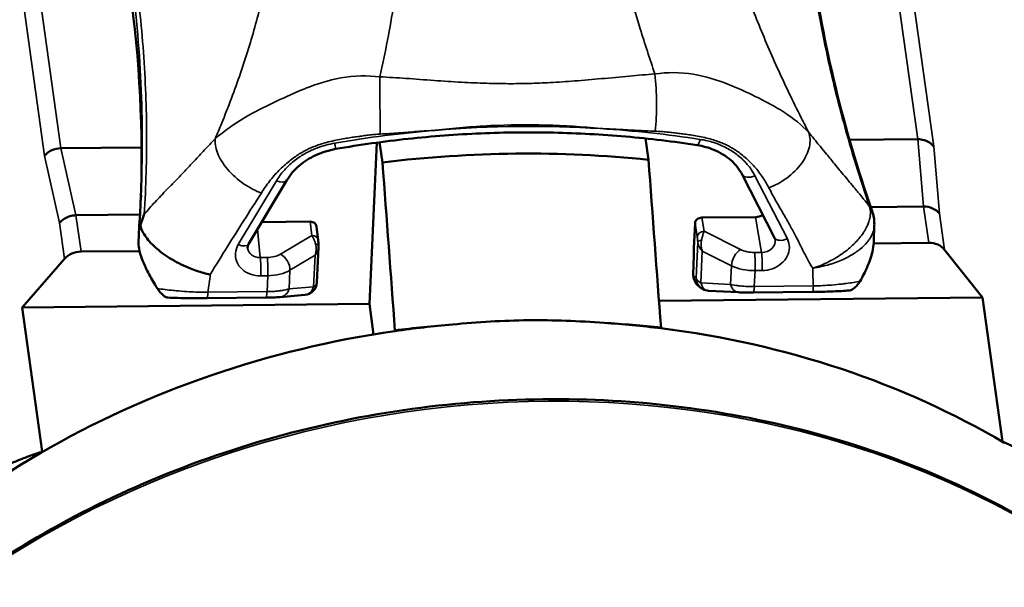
# Model space of a CAD drawing. Header units: millimetres. Extents: x 0 to 4686, y -120 to 1682.
# Tile 367 of 558: x 2079 to 2094, y 827 to 836. Entities that reach past the tile are written whole.
import ezdxf

# ---------------------------------------------------------------- set-up
doc = ezdxf.new("R2010")
doc.units = ezdxf.units.MM
doc.header["$LTSCALE"] = 2
doc.layers.add('Sichtbar (ISO)', color=7, linetype='Continuous', lineweight=50)
doc.layers.add('Sichtbar schmal (ISO)', color=7, linetype='Continuous', lineweight=35)

msp = doc.modelspace()

# ---------------------------------------------------------------- linework, layer by layer
at = {"layer": 'Sichtbar (ISO)'}
for p, q in [((2088.722, 833.8241), (2088.768, 833.5034)), ((2092.8461, 833.8121), (2091.8121, 833.8014)), ((2081.092, 833.69), (2079.8726, 833.6774)), ((2084.5414, 831.3229), (2084.6526, 833.7609)), ((2084.7407, 833.4616), (2084.6969, 833.7668)), ((2090.1868, 833.2776), (2090.6769, 832.3233)), ((2082.7139, 832.2256), (2083.2916, 833.191)), ((2092.1327, 832.7872), (2092.9335, 832.7955)), ((2080.0995, 832.6622), (2081.0687, 832.6723)), ((2089.5765, 832.6274), (2090.3865, 832.6358)), ((2082.9129, 832.5582), (2083.6479, 832.5658)), ((2083.7434, 832.4942), (2083.7663, 832.2871)), ((2089.4558, 832.1653), (2089.473, 832.5428)), ((2092.1873, 832.5049), (2092.1873, 832.5049)), ((2083.7718, 832.182), (2083.7474, 831.6471)), ((2091.8101, 832.1659), (2091.8099, 832.1658)), ((2092.1773, 832.2371), (2093.0102, 832.2458)), ((2079.2847, 831.2683), (2079.9263, 832.0031)), ((2080.176, 832.1125), (2081.0627, 832.1217)), ((2089.4431, 831.7663), (2089.4563, 832.0558)), ((2093.2502, 832.1415), (2093.8254, 831.4194)), ((2089.4473, 831.7346), (2089.4438, 831.7559)), ((2089.5858, 831.5484), (2089.5648, 831.5609)), ((2082.0836, 831.4078), (2082.9787, 831.4171)), ((2083.1934, 831.4257), (2083.5644, 831.457)), ((2093.8254, 831.4194), (2088.927, 831.3685)), ((2090.1283, 831.4975), (2089.6783, 831.5203)), ((2091.2525, 831.503), (2090.3572, 831.4937)), ((2094.1294, 829.2389), (2093.8254, 831.4194)), ((2084.5414, 831.3229), (2079.2847, 831.2683)), ((2079.5888, 829.0879), (2079.2847, 831.2683)), ((2084.6058, 830.8612), (2084.5414, 831.3229)), ((2088.9573, 830.9622), (2088.9568, 830.953)), ((2084.9299, 830.9204), (2084.9295, 830.9112))]:
    msp.add_line(p, q, dxfattribs=at)
for centre, radius, start, end in [((2089.4931, 831.764), 0.05, 177.3881, 189.35832), ((2083.5476, 831.6563), 0.2, 274.82096, 357.3881), ((2089.6884, 831.72), 0.2, 239.12479, 267.10464)]:
    msp.add_arc(centre, radius, start, end, dxfattribs=at)
for centre, major_axis, ratio, start_param, end_param in [((2084.1305, 837.0903), (-11.6869, -1.6297), 0.8318334, 3.0734182, 6.3513598), ((2021.1361, 835.4647), (59.9377, -2.7342), 0.5484816, 0.0035907, 0.1018029), ((2079.8616, 833.4227), (0.2953, 0.0535), 0.8436444, 1.3825605, 2.342706), ((2086.1773, 820.8319), (-15.1328, -2.1103), 0.8318334, 4.4260149, 4.691345), ((1621.5868, -3585.94), (66.7772, -7332.7282), 0.0866621, 2.2164544, 2.2168887), ((1648.5084, -3585.6604), (-85.5381, 7332.5334), 0.0832912, 5.3578297, 5.3582639), ((2021.1601, 835.9807), (59.9184, -3.1372), 0.5521864, 0.0037057, 0.0037124), ((2092.9227, 832.5408), (-0.2981, -0.0336), 0.8468517, 3.6211218, 4.5814726), ((2082.8456, 832.7245), (0.1981, 0.0278), 0.8316432, 3.5512306, 3.5515374), ((2089.5727, 832.5439), (-0.099, -0.0138), 0.8318334, 4.5586396, 6.1295121), ((2090.394, 832.8029), (0.1981, 0.0274), 0.8317971, 4.55974, 5.1620293), ((2091.7801, 832.5826), (0.3815, 0.1201), 0.8462163, 6.2831366, 6.2838801), ((2083.6441, 832.4823), (0.099, 0.0139), 0.8317843, 6.259299, 7.6996497), ((2092.9988, 831.9952), (0.2971, 0.0414), 0.8318334, 0.4571562, 1.4170873), ((2080.1646, 831.8619), (0.2971, 0.0414), 0.8318334, 1.4170873, 2.3770184), ((2091.2504, 831.703), (0.0021, -0.2), 0.0849768, 0, 0.0000764), ((2086.4616, 820.3744), (-12.6773, -1.7679), 0.8318334, 4.6489098, 4.7172408), ((2086.4072, 819.183), (14.0849, 1.9641), 0.8318334, 1.4982793, 1.5596883), ((2086.4616, 820.3744), (-12.6773, -1.7679), 0.8318334, 4.4001191, 4.4684489), ((2086.4072, 819.183), (14.0849, 1.9641), 0.8318334, 1.2744864, 1.3358943), ((2086.4616, 820.3744), (-12.6773, -1.7679), 0.8318334, 4.7172408, 5.1675191), ((2086.4616, 820.3744), (-12.6773, -1.7679), 0.8318334, 3.9498409, 4.4001191), ((2086.4616, 820.3744), (-12.6773, -1.7679), 0.8318334, 5.1675191, 6.1192258)]:
    msp.add_ellipse(centre, major_axis=major_axis, ratio=ratio, start_param=start_param, end_param=end_param, dxfattribs=at)
for points in [[(2091.2374, 836.5034), (2091.4117, 835.241), (2091.7181, 833.9775), (2092.1543, 832.7248)], [(2081.0577, 832.5071), (2081.0686, 832.66), (2081.0775, 832.8131), (2081.0845, 832.9662)], [(2092.1543, 832.7249), (2092.1563, 832.7191), (2092.1583, 832.7132), (2092.1602, 832.7073)], [(2092.1617, 832.7027), (2092.1817, 832.639), (2092.1903, 832.5712), (2092.1873, 832.5049)], [(2081.0464, 832.2621), (2081.0502, 832.3453), (2081.054, 832.4269), (2081.0577, 832.5071)], [(2092.1873, 832.5049), (2092.1835, 832.4216), (2092.1804, 832.3372), (2092.1778, 832.251)], [(2090.6849, 832.2999), (2090.6835, 832.3075), (2090.681, 832.3153), (2090.6769, 832.3233)], [(2083.7719, 832.1999), (2083.7721, 832.194), (2083.772, 832.188), (2083.7718, 832.182)], [(2089.4563, 832.0558), (2089.4565, 832.0583), (2089.4565, 832.0608), (2089.4565, 832.0633)]]:
    msp.add_open_spline(points, degree=3, dxfattribs=at)
for points, knots in [([(2089.5052, 833.7226), (2089.1478, 833.7777), (2088.7872, 833.8212), (2088.0614, 833.8845), (2087.6964, 833.9044), (2086.964, 833.9205), (2086.5967, 833.9167), (2085.8621, 833.8854), (2085.4947, 833.8579), (2084.7623, 833.7793), (2084.3971, 833.7283), (2084.0342, 833.6656)], [4.51979539, 4.51979539, 4.51979539, 4.51979539, 4.59683283, 4.59683283, 4.67387026, 4.67387026, 4.7509077, 4.7509077, 4.82794514, 4.82794514, 4.90498257, 4.90498257, 4.90498257, 4.90498257]), ([(2092.8461, 833.8121), (2092.8782, 833.8122), (2092.91, 833.8077), (2092.9399, 833.7992), (2092.9698, 833.7907), (2092.9978, 833.7781), (2093.0227, 833.7619), (2093.0476, 833.7457), (2093.0693, 833.726), (2093.0868, 833.7037)], [0, 0, 0, 0, 0.3333333, 0.3333333, 0.3333333, 0.6666667, 0.6666667, 0.6666667, 1, 1, 1, 1]), ([(2084.0342, 833.6656), (2083.9297, 833.6476), (2083.8265, 833.6156), (2083.6402, 833.5298), (2083.5544, 833.4752), (2083.4042, 833.347), (2083.3393, 833.2707), (2083.2916, 833.191)], [0, 0, 0, 0, 0.031814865, 0.031814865, 0.063100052, 0.063100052, 0.096321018, 0.096321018, 0.096321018, 0.096321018]), ([(2090.1868, 833.2776), (2090.1456, 833.3578), (2090.0857, 833.4338), (2089.9396, 833.5603), (2089.8528, 833.6134), (2089.6791, 833.6852), (2089.5933, 833.709), (2089.5052, 833.7226)], [0, 0, 0, 0, 0.034960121, 0.034960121, 0.068327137, 0.068327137, 0.095758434, 0.095758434, 0.095758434, 0.095758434]), ([(2079.8502, 832.5487), (2079.8695, 832.5713), (2079.8928, 832.5915), (2079.919, 832.6082), (2079.9453, 832.625), (2079.9744, 832.6383), (2080.005, 832.6474), (2080.0356, 832.6565), (2080.0677, 832.6615), (2080.0995, 832.6622)], [0, 0, 0, 0, 0.3333333, 0.3333333, 0.3333333, 0.6666667, 0.6666667, 0.6666667, 1, 1, 1, 1]), ([(2081.1327, 832.6776), (2081.1248, 832.6586), (2081.1173, 832.6393), (2081.1103, 832.6199), (2081.1033, 832.6004), (2081.0969, 832.5808), (2081.0908, 832.561), (2081.0848, 832.5412), (2081.0793, 832.5212), (2081.0743, 832.501)], [0, 0, 0, 0, 0.3333333, 0.3333333, 0.3333333, 0.6666667, 0.6666667, 0.6666667, 1, 1, 1, 1]), ([(2081.0743, 832.501), (2081.0703, 832.5021), (2081.0638, 832.5038), (2081.0586, 832.5058), (2081.0576, 832.5067), (2081.0577, 832.5071)], [0, 0, 0, 0, 0.33333333, 0.66666667, 0.93310413, 0.93310413, 0.93310413, 0.93310413]), ([(2082.1325, 831.7665), (2082.0664, 831.7806), (2081.9987, 831.7988), (2081.9319, 831.8208), (2081.8986, 831.8318), (2081.8655, 831.8438), (2081.833, 831.8565), (2081.7352, 831.895), (2081.6424, 831.941), (2081.5571, 831.9915), (2081.4718, 832.042), (2081.3942, 832.097), (2081.3269, 832.1546), (2081.2597, 832.2122), (2081.203, 832.2725), (2081.1604, 832.3315), (2081.1178, 832.3904), (2081.0891, 832.4481), (2081.0743, 832.501)], [0, 0, 0, 0, 0.133407, 0.133407, 0.133407, 0.2, 0.2, 0.2, 0.4, 0.4, 0.4, 0.6, 0.6, 0.6, 0.8, 0.8, 0.8, 1, 1, 1, 1]), ([(2081.0464, 832.2621), (2081.0449, 832.2313), (2081.0478, 832.1968), (2081.0641, 832.1084), (2081.0804, 832.0531), (2081.13, 831.9212), (2081.1663, 831.8436), (2081.2453, 831.6959), (2081.2871, 831.6253), (2081.3318, 831.5559)], [-0.091973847, -0.091973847, -0.091973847, -0.091973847, -0.075403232, -0.075403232, -0.053185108, -0.053185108, -0.025078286, -0.025078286, -0.000001, -0.000001, -0.000001, -0.000001]), ([(2082.7139, 832.2257), (2082.7056, 832.2118), (2082.7012, 832.1989), (2082.6981, 832.1801), (2082.6979, 832.1732), (2082.6986, 832.1665)], [0, 0, 0, 0, 0.007903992, 0.007903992, 0.013149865, 0.013149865, 0.013149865, 0.013149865]), ([(2083.7663, 832.2871), (2083.7674, 832.277), (2083.7684, 832.2659), (2083.7704, 832.2377), (2083.7713, 832.2195), (2083.7719, 832.1999)], [0, 0, 0, 0, 0.004787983, 0.004787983, 0.011021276, 0.011021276, 0.011021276, 0.011021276]), ([(2089.4558, 832.1653), (2089.456, 832.1533), (2089.4561, 832.1411), (2089.4562, 832.1287), (2089.4563, 832.1164), (2089.4564, 832.1039), (2089.4564, 832.0912), (2089.4564, 832.089), (2089.4565, 832.0868), (2089.4565, 832.0846), (2089.4565, 832.0741), (2089.4565, 832.0634), (2089.4565, 832.0525)], [0, 0, 0, 0, 0.3333333, 0.3333333, 0.3333333, 0.6666667, 0.6666667, 0.6666667, 0.7237547, 0.7237547, 0.7237547, 1, 1, 1, 1]), ([(2092.1778, 832.251), (2092.1765, 832.2068), (2092.1697, 832.1593), (2092.1409, 832.0351), (2092.1132, 831.9562), (2092.0481, 831.807), (2092.012, 831.7362), (2091.972, 831.6665)], [0.021270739, 0.021270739, 0.021270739, 0.021270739, 0.040047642, 0.040047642, 0.068293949, 0.068293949, 0.093094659, 0.093094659, 0.093094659, 0.093094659]), ([(2089.5648, 831.5609), (2089.5465, 831.5719), (2089.5307, 831.5847), (2089.5018, 831.6139), (2089.4891, 831.6308), (2089.4625, 831.6759), (2089.4521, 831.7051), (2089.4473, 831.7346)], [0.000006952, 0.000006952, 0.000006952, 0.000006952, 0.007362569, 0.007362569, 0.016013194, 0.016013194, 0.029878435, 0.029878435, 0.029878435, 0.029878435]), ([(2081.491, 831.4173), (2081.4883, 831.4174), (2081.4855, 831.4177), (2081.4764, 831.4195), (2081.4699, 831.4217), (2081.4497, 831.4308), (2081.4354, 831.4401), (2081.4057, 831.4646), (2081.3906, 831.4796), (2081.3601, 831.5149), (2081.3451, 831.5351), (2081.3318, 831.5559)], [0.001654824, 0.001654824, 0.001654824, 0.001654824, 0.003306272, 0.003306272, 0.006697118, 0.006697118, 0.013161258, 0.013161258, 0.019828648, 0.019828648, 0.027303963, 0.027303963, 0.027303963, 0.027303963]), ([(2091.8029, 831.5245), (2091.8124, 831.5252), (2091.8225, 831.5276), (2091.8486, 831.5376), (2091.8645, 831.5468), (2091.8968, 831.5713), (2091.9125, 831.5864), (2091.9442, 831.6228), (2091.9593, 831.6444), (2091.972, 831.6665)], [-0.025460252, -0.025460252, -0.025460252, -0.025460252, -0.021007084, -0.021007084, -0.014555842, -0.014555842, -0.007894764, -0.007894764, -0.000001, -0.000001, -0.000001, -0.000001]), ([(2082.0836, 831.4078), (2082.007, 831.407), (2081.9285, 831.4069), (2081.7779, 831.4083), (2081.7042, 831.4097), (2081.5848, 831.4132), (2081.5358, 831.4151), (2081.491, 831.4173)], [0, 0, 0, 0, 0.023047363, 0.023047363, 0.046415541, 0.046415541, 0.06436271, 0.06436271, 0.06436271, 0.06436271]), ([(2083.1934, 831.4257), (2083.178, 831.4244), (2083.161, 831.4232), (2083.1264, 831.4212), (2083.109, 831.4204), (2083.0593, 831.4185), (2083.0244, 831.4177), (2082.9857, 831.4172), (2082.9822, 831.4171), (2082.9787, 831.4171)], [0, 0, 0, 0, 0.007056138, 0.007056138, 0.01325663, 0.01325663, 0.023887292, 0.023887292, 0.024943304, 0.024943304, 0.024943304, 0.024943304]), ([(2090.3572, 831.4937), (2090.3269, 831.4934), (2090.2959, 831.4934), (2090.2366, 831.494), (2090.2078, 831.4945), (2090.1626, 831.496), (2090.1448, 831.4967), (2090.1283, 831.4975)], [0, 0, 0, 0, 0.009117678, 0.009117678, 0.018280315, 0.018280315, 0.024827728, 0.024827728, 0.024827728, 0.024827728]), ([(2091.8029, 831.5245), (2091.7365, 831.5191), (2091.6551, 831.5143), (2091.4836, 831.5074), (2091.3928, 831.505), (2091.2846, 831.5034), (2091.2686, 831.5032), (2091.2525, 831.503)], [0, 0, 0, 0, 0.03140975, 0.03140975, 0.059422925, 0.059422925, 0.064253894, 0.064253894, 0.064253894, 0.064253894]), ([(2088.0965, 831.0346), (2087.7113, 831.0652), (2087.3275, 831.0783), (2086.5688, 831.0704), (2086.1845, 831.0493), (2085.7982, 831.0108)], [-4.06767349, -4.06767349, -4.06767349, -4.06767349, -3.95345051, -3.95345051, -3.83922902, -3.83922902, -3.83922902, -3.83922902]), ([(2099.2449, 822.7422), (2099.0816, 823.1558), (2098.8884, 823.5598), (2098.0743, 824.9974), (2097.2772, 825.9536), (2095.3517, 827.5946), (2094.2223, 828.2781), (2091.7454, 829.3023), (2090.3976, 829.642), (2087.6209, 829.9424), (2086.1923, 829.9027), (2083.3994, 829.4476), (2082.0355, 829.0322), (2079.5109, 827.8671), (2078.3504, 827.1177), (2076.3518, 825.3604), (2075.5135, 824.353), (2074.2461, 822.1833), (2073.816, 821.0218), (2073.445, 818.8787), (2073.4278, 817.9041), (2073.5609, 816.9503)], [3.4939321, 3.4939321, 3.4939321, 3.4939321, 3.6131817, 3.6131817, 3.9317971, 3.9317971, 4.2517391, 4.2517391, 4.5725553, 4.5725553, 4.8937215, 4.8937215, 5.2149612, 5.2149612, 5.5360928, 5.5360928, 5.8568014, 5.8568014, 6.176526, 6.176526, 6.4368943, 6.4368943, 6.4368943, 6.4368943])]:
    msp.add_open_spline(points, degree=3, knots=knots, dxfattribs=at)
for points, weights in [([(2095.1865, 828.5655), (2094.6535, 829.0137), (2094.1294, 829.2389)], [1.04089460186, 1.03258110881, 1.01667721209]), ([(2094.1294, 829.2389), (2094.1424, 829.2299), (2094.1553, 829.2208)], [1.0055376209, 1.00545598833, 1.00537352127]), ([(2076.7768, 827.1214), (2078.0652, 828.5968), (2079.5888, 829.0879)], [1.05000006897, 1.05000006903, 1.01667721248]), ([(2079.568, 829.0693), (2079.5784, 829.0786), (2079.5888, 829.0879)], [1.00538838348, 1.00547081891, 1.00555241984])]:
    msp.add_rational_spline(points, weights, degree=2, dxfattribs=at)
at = {"layer": 'Sichtbar schmal (ISO)'}
for p, q in [((2092.8461, 833.8121), (2091.7983, 841.3267)), ((2079.8726, 833.6774), (2078.8246, 841.1919)), ((2093.0868, 833.7037), (2092.0383, 841.2224)), ((2079.6234, 833.5638), (2078.5749, 841.0825)), ((2092.8461, 833.8121), (2092.9335, 832.7955)), ((2080.0995, 832.6622), (2079.8726, 833.6774)), ((2093.1741, 832.6871), (2093.0868, 833.7037)), ((2079.6234, 833.5638), (2079.8502, 832.5487)), ((2090.8702, 832.3047), (2090.3801, 833.259)), ((2083.1353, 833.1838), (2082.5576, 832.2184)), ((2093.0102, 832.2458), (2092.9335, 832.7955)), ((2080.0995, 832.6622), (2080.176, 832.1125)), ((2089.6097, 832.4205), (2089.5765, 832.6274)), ((2090.3865, 832.6358), (2090.4798, 832.1012)), ((2093.1741, 832.6871), (2093.2502, 832.1415)), ((2079.9263, 832.0031), (2079.8502, 832.5487)), ((2082.8896, 832.0223), (2082.8483, 832.4501)), ((2083.6708, 832.3588), (2083.6479, 832.5658)), ((2089.5062, 832.3359), (2089.473, 832.5428)), ((2083.6708, 832.3588), (2083.1974, 832.0733)), ((2090.1591, 832.1456), (2089.6097, 832.4205)), ((2089.514, 832.2568), (2089.4894, 831.7164)), ((2082.8896, 832.0223), (2082.9954, 832.0234)), ((2083.3394, 831.8304), (2083.7194, 832.0596)), ((2083.6975, 831.5789), (2083.7194, 832.0596)), ((2089.4565, 832.0525), (2089.4433, 831.7631)), ((2089.5824, 832.1204), (2089.5605, 831.6398)), ((2089.5824, 832.1204), (2090.0234, 831.8998)), ((2090.4798, 832.1012), (2090.374, 832.1001)), ((2090.0105, 831.617), (2090.0234, 831.8998)), ((2083.0029, 831.748), (2082.8971, 831.7469)), ((2082.992, 831.5071), (2083.0029, 831.748)), ((2083.3394, 831.8304), (2083.3265, 831.5476)), ((2089.4433, 831.7631), (2089.4468, 831.7419)), ((2089.4894, 831.7164), (2089.4468, 831.7419)), ((2090.3815, 831.8246), (2090.3705, 831.5838)), ((2090.4873, 831.8257), (2090.3815, 831.8246)), ((2083.6975, 831.5789), (2083.3265, 831.5476)), ((2090.0105, 831.617), (2089.5605, 831.6398)), ((2090.3705, 831.5838), (2091.2658, 831.5931)), ((2082.992, 831.5071), (2082.0968, 831.4978))]:
    msp.add_line(p, q, dxfattribs=at)
for centre, major_axis, ratio, start_param, end_param in [((2021.1601, 835.9807), (59.9184, -3.1372), 0.5521864, 0.0037124, 0.1055158), ((2084.7122, 834.3521), (0.0054, -0.836), 0.0120312, 4.2074328, 5.2972723), ((2088.7387, 834.3939), (0.0119, -0.8359), 0.1813337, 0.9852421, 2.0750934), ((2086.2404, 821.8826), (-14.3744, -2.0045), 0.8318334, 4.6453735, 4.7512736), ((2086.2404, 821.8826), (-14.3744, -2.0045), 0.8318334, 4.4719751, 4.6453735), ((2086.2404, 821.8826), (-14.3744, -2.0045), 0.8318334, 4.3660864, 4.4719751), ((2089.5357, 833.9202), (-0.0305, -0.1977), 0.1883879, 6.2831846, 7.2935), ((2084.0001, 833.8627), (0.034, -0.1971), 0.0215765, 5.3004334, 6.2831854), ((2090.3648, 833.3689), (-0.1779, -0.0914), 0.533006, 0, 1.3868256), ((2083.1199, 833.2937), (0.1716, -0.1027), 0.4611804, 5.0678631, 6.2831853), ((2091.7766, 832.5933), (0.3778, 0.1315), 0.8140554, 0.0002486, 0.2726536), ((2091.7801, 832.5826), (0.3815, 0.1201), 0.8462163, 0.0006948, 0.2995529), ((2083.6669, 832.2761), (0.0994, 0.011), 0.8252004, 0, 1.4403356), ((2089.6057, 832.3377), (-0.0987, -0.0158), 0.8228277, 4.5418082, 6.1123906), ((2089.5024, 832.2541), (-0.0061, 0.1134), 0.1029811, 4.7302382, 5.5131251), ((2090.4871, 832.2698), (0.1992, 0.0198), 0.8408517, 4.5923898, 6.3449499), ((2090.8548, 832.4147), (-0.1779, -0.0914), 0.533006, 0, 1.3868241), ((2082.5423, 832.3283), (0.1716, -0.1027), 0.4611804, 5.0678622, 6.2831853), ((2082.8971, 832.191), (-0.1968, -0.0367), 0.8365999, 6.2094695, 7.6615273), ((2083.5695, 832.1369), (-0.0358, -0.219), 0.7439729, 1.3334667, 2.1188942), ((2083.5699, 832.137), (-0.1814, -0.1222), 0.7265989, 1.9486448, 2.6470134), ((2083.672, 832.1969), (0.1, 0.003), 0.3588858, 0.0002587, 0.9744041), ((2089.6135, 832.2586), (-0.0998, -0.0055), 0.3574089, 5.126641, 6.1795229), ((2082.8818, 831.8568), (0.0021, -0.2), 0.0849768, 0.9878647, 2.5447013), ((2082.9726, 832.1918), (-0.2996, 0.0142), 0.5600424, 1.6735528, 2.4450425), ((2082.9876, 831.8579), (-0.0021, 0.2), 0.0849798, 4.1294605, 5.686296), ((2083.1895, 831.9078), (0.1033, -0.1713), 0.6354817, 0.7692878, 2.3300747), ((2090.1513, 831.9801), (0.0895, 0.1789), 0.5136446, 0.7111753, 2.2719641), ((2090.3512, 832.2684), (-0.2997, 0.0142), 0.5600424, 0.9020589, 1.6735409), ((2090.3661, 831.9346), (0.0021, -0.2), 0.0849709, 0.9878681, 2.5447043), ((2090.472, 831.9357), (-0.0021, 0.2), 0.0849768, 4.1294613, 5.6862929), ((2090.3433, 832.103), (0.4995, -0.0233), 0.5554336, 4.0433009, 4.8147514), ((2091.2817, 831.7226), (0.013, -0.2861), 0.0850529, 4.2051534, 5.178385), ((2081.9019, 831.667), (-0.1069, -0.8208), 0.2638427, 1.397636, 1.7265513), ((2082.9648, 832.0263), (0.4994, -0.0233), 0.5554296, 4.8147594, 5.5862141), ((2089.4931, 831.764), (-0.0499, 0.0023), 0.5484816, 0, 0.1157638), ((2089.4931, 831.764), (-0.0493, -0.0081), 0.8305659, 6.1088811, 6.2831853), ((2089.4966, 831.7428), (-0.0493, -0.0081), 0.8305659, 6.1088811, 6.2831892), ((2089.6459, 831.7455), (-0.1131, 0.1909), 0.8700085, 1.1117538, 2.128474), ((2089.6884, 831.72), (-0.1026, -0.1717), 0.9935294, 5.2664622, 6.2831853), ((2089.6884, 831.72), (-0.1998, 0.0091), 0.5484816, 0.1157656, 0.9011651), ((2083.5476, 831.6563), (0.0168, -0.1993), 0.7992958, 0, 1.1057069), ((2083.5476, 831.6563), (0.1998, -0.0091), 0.5484816, 5.5856263, 6.2831853), ((2089.6884, 831.72), (-0.0101, -0.1997), 0.6862667, 5.160322, 6.2831853), ((2090.1384, 831.6973), (-0.0101, -0.1997), 0.6862667, 5.160324, 6.2831905), ((2090.3552, 831.6937), (0.0021, -0.2), 0.0849768, 6.2831852, 7.2710286), ((2091.2504, 831.703), (0.0021, -0.2), 0.0849768, 0.0000764, 0.9878102), ((2082.0815, 831.6078), (0.0021, -0.2), 0.0849768, 0.000078, 0.987828), ((2082.9766, 831.6171), (0.0021, -0.2), 0.0849768, 0, 0.987866), ((2083.1766, 831.625), (0.0168, -0.1993), 0.7992958, 6.2831766, 7.3888915), ((2086.6839, 818.7803), (13.123, 1.83), 0.8318334, 0.1998852, 3.1415927), ((2087.1131, 815.7019), (-13.123, -1.83), 0.8318334, 3.5976959, 6.1213144)]:
    msp.add_ellipse(centre, major_axis=major_axis, ratio=ratio, start_param=start_param, end_param=end_param, dxfattribs=at)
for points, knots in [([(2083.2081, 838.275), (2083.2085, 838.1877), (2083.2062, 837.9881), (2083.1917, 837.6723), (2083.1628, 837.3281), (2083.1209, 836.9806), (2083.0658, 836.6293), (2082.9976, 836.2742), (2082.9163, 835.915), (2082.8216, 835.5513), (2082.7134, 835.1829), (2082.5913, 834.8094), (2082.4551, 834.4305), (2082.3254, 834.0996), (2082.2401, 833.8951), (2082.2075, 833.8188)], [0, 0, 0, 0, 0.0641845, 0.1454916, 0.22607, 0.3061239, 0.3858488, 0.4654403, 0.5450901, 0.6249871, 0.7053162, 0.7862698, 0.868026, 0.9507745, 1, 1, 1, 1]), ([(2091.1962, 833.9119), (2091.1572, 833.9867), (2091.0536, 834.1884), (2090.8924, 834.5155), (2090.7172, 834.8912), (2090.5544, 835.2618), (2090.4036, 835.6275), (2090.2644, 835.9888), (2090.1367, 836.3459), (2090.0202, 836.6991), (2089.9148, 837.0487), (2089.8204, 837.3949), (2089.7369, 837.7379), (2089.6695, 838.0536), (2089.6323, 838.2536), (2089.617, 838.3415)], [0, 0, 0, 0, 0.0487075, 0.1314563, 0.2132147, 0.2941649, 0.3744919, 0.4543845, 0.534029, 0.6136139, 0.6933306, 0.7733755, 0.8539418, 0.9352372, 1, 1, 1, 1]), ([(2088.2801, 836.8022), (2088.3311, 836.5884), (2088.3869, 836.3716), (2088.4473, 836.1518), (2088.5077, 835.9319), (2088.5727, 835.7091), (2088.6424, 835.4836), (2088.7122, 835.2582), (2088.7866, 835.0302), (2088.8656, 834.7997)], [0, 0, 0, 0, 0.3333333, 0.3333333, 0.3333333, 0.6666667, 0.6666667, 0.6666667, 1, 1, 1, 1]), ([(2080.9728, 836.4783), (2081.035, 836.0556), (2081.0825, 835.6327), (2081.1151, 835.2099), (2081.1477, 834.7871), (2081.1655, 834.3645), (2081.1684, 833.9424), (2081.1713, 833.5202), (2081.1594, 833.0985), (2081.1327, 832.6776)], [0, 0, 0, 0, 0.3333333, 0.3333333, 0.3333333, 0.6666667, 0.6666667, 0.6666667, 1, 1, 1, 1]), ([(2084.7007, 834.7564), (2084.743, 834.9429), (2084.7818, 835.1276), (2084.8172, 835.3106), (2084.8525, 835.4936), (2084.8844, 835.6749), (2084.9128, 835.8542), (2084.9412, 836.0336), (2084.9662, 836.2109), (2084.9878, 836.3863)], [0, 0, 0, 0, 0.3333333, 0.3333333, 0.3333333, 0.6666667, 0.6666667, 0.6666667, 1, 1, 1, 1]), ([(2082.2075, 833.8188), (2082.3426, 833.9376), (2082.4908, 834.0407), (2082.6408, 834.1302), (2082.6488, 834.135), (2082.6568, 834.1397), (2082.6648, 834.1444), (2082.807, 834.2278), (2082.9506, 834.2988), (2083.0839, 834.3624), (2083.2248, 834.4296), (2083.3519, 834.4905), (2083.5207, 834.5599), (2083.5391, 834.5675), (2083.5581, 834.5751), (2083.5775, 834.5828), (2083.7357, 834.6452), (2083.9249, 834.7077), (2084.108, 834.7406), (2084.3135, 834.7775), (2084.5115, 834.7786), (2084.7007, 834.7564)], [0, 0, 0, 0, 0.2, 0.2, 0.2, 0.2106982, 0.2106982, 0.2106982, 0.4, 0.4, 0.4, 0.6, 0.6, 0.6, 0.6218434, 0.6218434, 0.6218434, 0.8, 0.8, 0.8, 1, 1, 1, 1]), ([(2088.8656, 834.7997), (2088.7366, 834.791), (2088.608, 834.7798), (2088.4797, 834.7681), (2088.3395, 834.7552), (2088.1995, 834.7417), (2088.0595, 834.7288), (2087.9224, 834.7161), (2087.7852, 834.7041), (2087.6477, 834.6935), (2087.5253, 834.684), (2087.4028, 834.6758), (2087.2799, 834.6693), (2087.172, 834.6636), (2087.064, 834.6592), (2086.9557, 834.6564), (2086.8532, 834.6538), (2086.7505, 834.6526), (2086.6477, 834.6529), (2086.5366, 834.6532), (2086.4254, 834.6552), (2086.3142, 834.6586), (2086.1885, 834.6625), (2086.0629, 834.6682), (2085.9374, 834.6752), (2085.7985, 834.6829), (2085.6597, 834.6921), (2085.521, 834.7019), (2085.3789, 834.7119), (2085.2368, 834.7226), (2085.0945, 834.7326), (2084.9634, 834.7418), (2084.8322, 834.7504), (2084.7007, 834.7564)], [0, 0, 0, 0, 0.0930525, 0.0930525, 0.0930525, 0.1947016, 0.1947016, 0.1947016, 0.294192, 0.294192, 0.294192, 0.3827042, 0.3827042, 0.3827042, 0.460408, 0.460408, 0.460408, 0.5340573, 0.5340573, 0.5340573, 0.6137403, 0.6137403, 0.6137403, 0.7038442, 0.7038442, 0.7038442, 0.8036048, 0.8036048, 0.8036048, 0.9058203, 0.9058203, 0.9058203, 1, 1, 1, 1]), ([(2088.8656, 834.7997), (2089.0525, 834.8257), (2089.2466, 834.8288), (2089.4474, 834.796), (2089.628, 834.7665), (2089.8138, 834.7068), (2089.9674, 834.6466), (2089.9847, 834.6399), (2090.0015, 834.6332), (2090.0179, 834.6265), (2090.1805, 834.56), (2090.3019, 834.5011), (2090.4321, 834.4365), (2090.5563, 834.375), (2090.6862, 834.3066), (2090.8118, 834.2257), (2090.8179, 834.2218), (2090.824, 834.2178), (2090.8301, 834.2138), (2090.9613, 834.1276), (2091.0876, 834.0277), (2091.1962, 833.9119)], [0, 0, 0, 0, 0.2, 0.2, 0.2, 0.379823, 0.379823, 0.379823, 0.4, 0.4, 0.4, 0.6, 0.6, 0.6, 0.7906865, 0.7906865, 0.7906865, 0.8, 0.8, 0.8, 1, 1, 1, 1]), ([(2082.2075, 833.8188), (2082.1539, 833.7637), (2082.1001, 833.7072), (2082.0463, 833.6501), (2081.9939, 833.5944), (2081.9414, 833.5381), (2081.8889, 833.482), (2081.8413, 833.4309), (2081.7937, 833.38), (2081.7462, 833.3297), (2081.7038, 833.2849), (2081.6614, 833.2406), (2081.6193, 833.1969), (2081.5818, 833.1582), (2081.5444, 833.1199), (2081.507, 833.0815), (2081.4739, 833.0474), (2081.4407, 833.0133), (2081.4075, 832.9787), (2081.3778, 832.9478), (2081.348, 832.9164), (2081.3181, 832.8845), (2081.2901, 832.8545), (2081.262, 832.824), (2081.2339, 832.7928), (2081.2059, 832.7617), (2081.1778, 832.73), (2081.1497, 832.6974), (2081.144, 832.6908), (2081.1384, 832.6842), (2081.1327, 832.6776)], [0, 0, 0, 0, 0.1496499, 0.1496499, 0.1496499, 0.2955607, 0.2955607, 0.2955607, 0.4280655, 0.4280655, 0.4280655, 0.5463252, 0.5463252, 0.5463252, 0.6514229, 0.6514229, 0.6514229, 0.7445538, 0.7445538, 0.7445538, 0.8280433, 0.8280433, 0.8280433, 0.9063502, 0.9063502, 0.9063502, 0.9843198, 0.9843198, 0.9843198, 1, 1, 1, 1]), ([(2082.2075, 833.8188), (2082.2014, 833.7592), (2082.2107, 833.6871), (2082.2412, 833.6079), (2082.2716, 833.5287), (2082.3238, 833.4422), (2082.3931, 833.3607), (2082.4623, 833.2791), (2082.5487, 833.2023), (2082.6386, 833.14), (2082.7286, 833.0778), (2082.8218, 833.0297), (2082.9074, 832.9967)], [0, 0, 0, 0, 0.25, 0.25, 0.25, 0.5, 0.5, 0.5, 0.75, 0.75, 0.75, 1, 1, 1, 1]), ([(2082.9074, 832.9967), (2082.9257, 833.0273), (2082.9449, 833.0576), (2082.9652, 833.0875), (2082.9856, 833.1175), (2083.0069, 833.1471), (2083.0293, 833.1762), (2083.0516, 833.2051), (2083.0749, 833.2336), (2083.0992, 833.2615), (2083.123, 833.2886), (2083.1477, 833.3152), (2083.1734, 833.3412), (2083.1983, 833.3664), (2083.2242, 833.3911), (2083.251, 833.415), (2083.2768, 833.4382), (2083.3035, 833.4607), (2083.3311, 833.4825), (2083.3564, 833.5026), (2083.3824, 833.522), (2083.4091, 833.5409), (2083.4327, 833.5575), (2083.4569, 833.5736), (2083.4815, 833.5893), (2083.5029, 833.6029), (2083.5247, 833.6161), (2083.5471, 833.6287), (2083.5679, 833.6403), (2083.5892, 833.6514), (2083.6109, 833.6618), (2083.6343, 833.6731), (2083.6582, 833.6837), (2083.6824, 833.6936), (2083.7103, 833.7051), (2083.7386, 833.7157), (2083.7672, 833.7256), (2083.7999, 833.7369), (2083.833, 833.7472), (2083.8663, 833.7566), (2083.9035, 833.7672), (2083.941, 833.7768), (2083.9785, 833.7854), (2084.0163, 833.7942), (2084.054, 833.802), (2084.0917, 833.8092), (2084.1259, 833.8157), (2084.16, 833.8217), (2084.194, 833.8273), (2084.2249, 833.8323), (2084.2557, 833.837), (2084.2863, 833.8415), (2084.3145, 833.8456), (2084.3426, 833.8496), (2084.3705, 833.8534), (2084.3968, 833.857), (2084.423, 833.8605), (2084.449, 833.864), (2084.4762, 833.8676), (2084.5032, 833.8713), (2084.5301, 833.8745), (2084.5593, 833.8781), (2084.5883, 833.8812), (2084.6174, 833.8839), (2084.6472, 833.8866), (2084.677, 833.8889), (2084.7068, 833.8904)], [0, 0, 0, 0, 0.055294, 0.055294, 0.055294, 0.1106754, 0.1106754, 0.1106754, 0.1656296, 0.1656296, 0.1656296, 0.2191015, 0.2191015, 0.2191015, 0.2709108, 0.2709108, 0.2709108, 0.3208741, 0.3208741, 0.3208741, 0.3668005, 0.3668005, 0.3668005, 0.4074413, 0.4074413, 0.4074413, 0.4428576, 0.4428576, 0.4428576, 0.4757773, 0.4757773, 0.4757773, 0.51132, 0.51132, 0.51132, 0.5522838, 0.5522838, 0.5522838, 0.5992412, 0.5992412, 0.5992412, 0.6518986, 0.6518986, 0.6518986, 0.7048516, 0.7048516, 0.7048516, 0.7529573, 0.7529573, 0.7529573, 0.7966422, 0.7966422, 0.7966422, 0.8368611, 0.8368611, 0.8368611, 0.8746538, 0.8746538, 0.8746538, 0.9140271, 0.9140271, 0.9140271, 0.9564858, 0.9564858, 0.9564858, 1, 1, 1, 1]), ([(2088.8716, 833.9337), (2088.9013, 833.9328), (2088.9309, 833.9311), (2088.9605, 833.929), (2088.9894, 833.927), (2089.0183, 833.9244), (2089.0471, 833.9214), (2089.0739, 833.9187), (2089.1006, 833.9156), (2089.1275, 833.9125), (2089.1533, 833.9096), (2089.1792, 833.9066), (2089.2052, 833.9035), (2089.2328, 833.9002), (2089.2606, 833.8969), (2089.2885, 833.8933), (2089.3188, 833.8894), (2089.3492, 833.8853), (2089.3796, 833.8809), (2089.4132, 833.876), (2089.4468, 833.8707), (2089.4804, 833.8648), (2089.5175, 833.8584), (2089.5546, 833.8513), (2089.5916, 833.8433), (2089.6285, 833.8353), (2089.6653, 833.8265), (2089.7018, 833.8166), (2089.7344, 833.8078), (2089.7667, 833.7981), (2089.7985, 833.7874), (2089.8264, 833.778), (2089.8539, 833.7679), (2089.8809, 833.7569), (2089.9045, 833.7474), (2089.9277, 833.7371), (2089.9503, 833.7262), (2089.9711, 833.7161), (2089.9915, 833.7054), (2090.0113, 833.6941), (2090.0323, 833.6821), (2090.0527, 833.6694), (2090.0727, 833.6564), (2090.0956, 833.6414), (2090.118, 833.6259), (2090.1399, 833.6099), (2090.1647, 833.5918), (2090.1887, 833.573), (2090.212, 833.5536), (2090.2375, 833.5324), (2090.262, 833.5106), (2090.2857, 833.488), (2090.3103, 833.4646), (2090.334, 833.4405), (2090.3566, 833.4158), (2090.38, 833.3904), (2090.4023, 833.3642), (2090.4235, 833.3376), (2090.4453, 833.3102), (2090.4661, 833.2822), (2090.4857, 833.2537), (2090.5055, 833.225), (2090.5242, 833.1958), (2090.5418, 833.1662), (2090.5593, 833.1367), (2090.5759, 833.1067), (2090.5913, 833.0765)], [0, 0, 0, 0, 0.0435388, 0.0435388, 0.0435388, 0.0860532, 0.0860532, 0.0860532, 0.1254897, 0.1254897, 0.1254897, 0.1633401, 0.1633401, 0.1633401, 0.2036109, 0.2036109, 0.2036109, 0.2473386, 0.2473386, 0.2473386, 0.2954374, 0.2954374, 0.2954374, 0.3484709, 0.3484709, 0.3484709, 0.4013581, 0.4013581, 0.4013581, 0.4484858, 0.4484858, 0.4484858, 0.4897021, 0.4897021, 0.4897021, 0.525626, 0.525626, 0.525626, 0.558662, 0.558662, 0.558662, 0.593699, 0.593699, 0.593699, 0.6338781, 0.6338781, 0.6338781, 0.6793949, 0.6793949, 0.6793949, 0.7291494, 0.7291494, 0.7291494, 0.7809102, 0.7809102, 0.7809102, 0.834343, 0.834343, 0.834343, 0.8892849, 0.8892849, 0.8892849, 0.9446812, 0.9446812, 0.9446812, 1, 1, 1, 1]), ([(2090.3801, 833.259), (2090.3635, 833.2913), (2090.345, 833.3224), (2090.3247, 833.3523), (2090.3061, 833.3798), (2090.286, 833.4062), (2090.2643, 833.4318), (2090.2569, 833.4405), (2090.2493, 833.4491), (2090.2415, 833.4577), (2090.2274, 833.4731), (2090.2126, 833.4882), (2090.1974, 833.503), (2090.1737, 833.5258), (2090.1486, 833.5477), (2090.1223, 833.5686), (2090.0991, 833.587), (2090.0748, 833.6047), (2090.0496, 833.6214), (2090.0465, 833.6235), (2090.0433, 833.6256), (2090.0401, 833.6277), (2090.0115, 833.6462), (2089.9818, 833.6637), (2089.9512, 833.6798), (2089.9205, 833.696), (2089.8889, 833.7109), (2089.8566, 833.7246), (2089.8429, 833.7303), (2089.8291, 833.7359), (2089.8151, 833.7412), (2089.7962, 833.7483), (2089.7771, 833.7551), (2089.7577, 833.7614), (2089.7244, 833.7722), (2089.6903, 833.7817), (2089.6556, 833.7899), (2089.6215, 833.798), (2089.5866, 833.8048), (2089.551, 833.8103)], [0, 0, 0, 0, 0.1120563, 0.1120563, 0.1120563, 0.2148279, 0.2148279, 0.2148279, 0.25, 0.25, 0.25, 0.3137068, 0.3137068, 0.3137068, 0.4124892, 0.4124892, 0.4124892, 0.5, 0.5, 0.5, 0.5109465, 0.5109465, 0.5109465, 0.6095228, 0.6095228, 0.6095228, 0.7081826, 0.7081826, 0.7081826, 0.75, 0.75, 0.75, 0.806714, 0.806714, 0.806714, 0.904267, 0.904267, 0.904267, 1, 1, 1, 1]), ([(2091.1962, 833.9119), (2091.2162, 833.8523), (2091.2213, 833.7798), (2091.2043, 833.6999), (2091.1872, 833.6199), (2091.1472, 833.5324), (2091.0873, 833.4495), (2091.0273, 833.3667), (2090.9472, 833.2884), (2090.8602, 833.2246), (2090.7732, 833.1608), (2090.6796, 833.1111), (2090.5913, 833.0765)], [0, 0, 0, 0, 0.25, 0.25, 0.25, 0.5, 0.5, 0.5, 0.75, 0.75, 0.75, 1, 1, 1, 1]), ([(2091.1962, 833.9119), (2091.2435, 833.8555), (2091.2897, 833.7992), (2091.3342, 833.7449), (2091.3463, 833.7301), (2091.3582, 833.7155), (2091.37, 833.701), (2091.4028, 833.6609), (2091.4346, 833.6222), (2091.4653, 833.5847), (2091.4863, 833.559), (2091.5069, 833.534), (2091.5271, 833.5096), (2091.5468, 833.4856), (2091.566, 833.4623), (2091.5849, 833.4395), (2091.6133, 833.4052), (2091.6409, 833.372), (2091.6675, 833.34), (2091.6758, 833.33), (2091.684, 833.3202), (2091.6921, 833.3104), (2091.7251, 833.2707), (2091.7569, 833.2326), (2091.7874, 833.196), (2091.7894, 833.1936), (2091.7915, 833.1912), (2091.7935, 833.1887), (2091.8205, 833.1563), (2091.8466, 833.1252), (2091.8719, 833.0947), (2091.884, 833.0802), (2091.8959, 833.0659), (2091.9076, 833.0517), (2091.9218, 833.0346), (2091.9357, 833.0176), (2091.9495, 833.0008), (2091.9713, 832.9743), (2091.9925, 832.9482), (2092.0136, 832.9218), (2092.0177, 832.9167), (2092.0218, 832.9116), (2092.0259, 832.9064), (2092.0534, 832.8717), (2092.0805, 832.8367), (2092.1071, 832.8025), (2092.1096, 832.7992), (2092.1121, 832.796), (2092.1146, 832.7928)], [0, 0, 0, 0, 0.11235302, 0.11235302, 0.11235302, 0.14285714, 0.14285714, 0.14285714, 0.22755703, 0.22755703, 0.22755703, 0.28571429, 0.28571429, 0.28571429, 0.34264519, 0.34264519, 0.34264519, 0.42857143, 0.42857143, 0.42857143, 0.45527358, 0.45527358, 0.45527358, 0.56415851, 0.56415851, 0.56415851, 0.57142857, 0.57142857, 0.57142857, 0.66830415, 0.66830415, 0.66830415, 0.71428571, 0.71428571, 0.71428571, 0.76981894, 0.76981894, 0.76981894, 0.85714286, 0.85714286, 0.85714286, 0.87416199, 0.87416199, 0.87416199, 0.98913799, 0.98913799, 0.98913799, 0.99999998, 0.99999998, 0.99999998, 0.99999998]), ([(2084.0155, 833.7528), (2083.9703, 833.745), (2083.9262, 833.7352), (2083.883, 833.7235), (2083.8441, 833.7129), (2083.8059, 833.7007), (2083.7684, 833.687), (2083.7605, 833.6841), (2083.7526, 833.6811), (2083.7448, 833.6781), (2083.7182, 833.6678), (2083.692, 833.6568), (2083.6662, 833.6449), (2083.6338, 833.63), (2083.602, 833.6139), (2083.5711, 833.5967), (2083.5466, 833.583), (2083.5225, 833.5685), (2083.4991, 833.5534), (2083.493, 833.5494), (2083.4869, 833.5454), (2083.4809, 833.5414), (2083.4518, 833.5218), (2083.4236, 833.5012), (2083.3967, 833.4796), (2083.3697, 833.458), (2083.3439, 833.4355), (2083.3193, 833.4122), (2083.3101, 833.4034), (2083.301, 833.3945), (2083.2922, 833.3855), (2083.2775, 833.3706), (2083.2633, 833.3554), (2083.2496, 833.3399), (2083.2279, 833.3153), (2083.2075, 833.2899), (2083.1883, 833.2637), (2083.1694, 833.2379), (2083.1517, 833.2113), (2083.1353, 833.1838)], [0, 0, 0, 0, 0.1195227, 0.1195227, 0.1195227, 0.2273351, 0.2273351, 0.2273351, 0.25, 0.25, 0.25, 0.3268185, 0.3268185, 0.3268185, 0.4233291, 0.4233291, 0.4233291, 0.5, 0.5, 0.5, 0.5200867, 0.5200867, 0.5200867, 0.6168341, 0.6168341, 0.6168341, 0.7136288, 0.7136288, 0.7136288, 0.75, 0.75, 0.75, 0.8102672, 0.8102672, 0.8102672, 0.9058135, 0.9058135, 0.9058135, 1, 1, 1, 1]), ([(2090.5913, 833.0765), (2090.6266, 833.0075), (2090.664, 832.9393), (2090.7023, 832.8714), (2090.7385, 832.8073), (2090.7756, 832.7435), (2090.8125, 832.6797), (2090.8465, 832.621), (2090.8804, 832.5623), (2090.9133, 832.5032), (2090.943, 832.4498), (2090.9719, 832.3961), (2090.9999, 832.342), (2091.0249, 832.2937), (2091.049, 832.245), (2091.0733, 832.1964), (2091.0949, 832.1531), (2091.1166, 832.1098), (2091.139, 832.0668), (2091.1594, 832.0276), (2091.1804, 831.9886), (2091.2021, 831.9497), (2091.2188, 831.9198), (2091.2358, 831.89), (2091.2541, 831.8606)], [0, 0, 0, 0, 0.1683919, 0.1683919, 0.1683919, 0.3275732, 0.3275732, 0.3275732, 0.4738587, 0.4738587, 0.4738587, 0.6060581, 0.6060581, 0.6060581, 0.7244129, 0.7244129, 0.7244129, 0.8297526, 0.8297526, 0.8297526, 0.9258489, 0.9258489, 0.9258489, 1, 1, 1, 1]), ([(2082.1325, 831.7665), (2082.222, 831.9121), (2082.3102, 832.0545), (2082.3942, 832.1896), (2082.4782, 832.3246), (2082.558, 832.4523), (2082.6425, 832.5854), (2082.7271, 832.7185), (2082.8164, 832.857), (2082.9074, 832.9967)], [0, 0, 0, 0, 0.3333333, 0.3333333, 0.3333333, 0.6666667, 0.6666667, 0.6666667, 1, 1, 1, 1]), ([(2092.1146, 832.7928), (2092.1243, 832.7621), (2092.1291, 832.7285), (2092.1282, 832.6921), (2092.1278, 832.6745), (2092.1261, 832.6563), (2092.1229, 832.6374), (2092.119, 832.6141), (2092.113, 832.5897), (2092.1049, 832.5649), (2092.0927, 832.5279), (2092.0756, 832.4899), (2092.0549, 832.4529), (2092.047, 832.4386), (2092.0385, 832.4246), (2092.0296, 832.4106), (2091.9995, 832.3639), (2091.964, 832.3185), (2091.922, 832.273), (2091.9134, 832.2637), (2091.9045, 832.2543), (2091.8953, 832.245), (2091.8464, 832.1954), (2091.79, 832.1468), (2091.7316, 832.1035), (2091.7256, 832.0991), (2091.7196, 832.0947), (2091.7136, 832.0904), (2091.6497, 832.0446), (2091.5839, 832.0045), (2091.5109, 831.9668), (2091.5057, 831.9641), (2091.5004, 831.9614), (2091.4951, 831.9587), (2091.4196, 831.9206), (2091.3368, 831.8863), (2091.2541, 831.8606)], [0, 0, 0, 0, 0.11235869, 0.11235869, 0.11235869, 0.16666667, 0.16666667, 0.16666667, 0.23361082, 0.23361082, 0.23361082, 0.33333333, 0.33333333, 0.33333333, 0.37165218, 0.37165218, 0.37165218, 0.5, 0.5, 0.5, 0.52638592, 0.52638592, 0.52638592, 0.66666667, 0.66666667, 0.66666667, 0.68102697, 0.68102697, 0.68102697, 0.83333333, 0.83333333, 0.83333333, 0.84430046, 0.84430046, 0.84430046, 1, 1, 1, 1]), ([(2092.1146, 832.7929), (2092.1143, 832.7939), (2092.114, 832.7949), (2092.1137, 832.7959), (2092.1134, 832.797), (2092.1131, 832.798), (2092.1128, 832.7992), (2092.1124, 832.8003), (2092.112, 832.8015), (2092.1115, 832.8028)], [0.01309712, 0.01309712, 0.01309712, 0.01309712, 0.33333333, 0.33333333, 0.33333333, 0.66666667, 0.66666667, 0.66666667, 1, 1, 1, 1]), ([(2091.2542, 831.8606), (2091.3395, 831.8744), (2091.4256, 831.8933), (2091.5065, 831.9173), (2091.5148, 831.9198), (2091.5231, 831.9223), (2091.5312, 831.9249), (2091.605, 831.9481), (2091.674, 831.9752), (2091.7379, 832.0058), (2091.7503, 832.0117), (2091.7624, 832.0177), (2091.7743, 832.0238), (2091.8317, 832.0533), (2091.8845, 832.0856), (2091.9323, 832.1205), (2091.9461, 832.1306), (2091.9594, 832.1409), (2091.9723, 832.1514), (2092.0122, 832.1838), (2092.0477, 832.2183), (2092.0774, 832.2537), (2092.0906, 832.2695), (2092.1027, 832.2854), (2092.1135, 832.3014), (2092.1329, 832.3299), (2092.1485, 832.3585), (2092.1602, 832.3871), (2092.1699, 832.4105), (2092.177, 832.4339), (2092.1815, 832.4571), (2092.1847, 832.4732), (2092.1866, 832.4891), (2092.1873, 832.5049)], [0.00005201, 0.00005201, 0.00005201, 0.00005201, 0.15115389, 0.15115389, 0.15115389, 0.16666667, 0.16666667, 0.16666667, 0.30640084, 0.30640084, 0.30640084, 0.33333333, 0.33333333, 0.33333333, 0.46263295, 0.46263295, 0.46263295, 0.5, 0.5, 0.5, 0.61535034, 0.61535034, 0.61535034, 0.66666667, 0.66666667, 0.66666667, 0.75820236, 0.75820236, 0.75820236, 0.83333333, 0.83333333, 0.83333333, 0.885368, 0.885368, 0.885368, 0.885368]), ([(2083.7272, 832.2283), (2083.7227, 832.2454), (2083.7119, 832.2788), (2083.6926, 832.3241), (2083.678, 832.3484), (2083.6708, 832.3588)], [0, 0, 0, 0, 0.33333333, 0.66666667, 0.99999835, 0.99999835, 0.99999835, 0.99999835]), ([(2089.6097, 832.4205), (2089.6067, 832.4136), (2089.6038, 832.4061), (2089.601, 832.3981), (2089.5992, 832.3932), (2089.5975, 832.3881), (2089.5959, 832.3829), (2089.5947, 832.3792), (2089.5935, 832.3755), (2089.5924, 832.3717), (2089.5897, 832.363), (2089.5872, 832.354), (2089.5846, 832.3445), (2089.5842, 832.3428), (2089.5837, 832.3411), (2089.5833, 832.3393), (2089.5814, 832.3323), (2089.5796, 832.3251), (2089.5779, 832.3176), (2089.5757, 832.3083), (2089.5736, 832.2988), (2089.5715, 832.289)], [0.00000051, 0.00000051, 0.00000051, 0.00000051, 0.20679037, 0.20679037, 0.20679037, 0.33333333, 0.33333333, 0.33333333, 0.42337342, 0.42337342, 0.42337342, 0.62924999, 0.62924999, 0.62924999, 0.66666667, 0.66666667, 0.66666667, 0.81594763, 0.81594763, 0.81594763, 1, 1, 1, 1]), ([(2090.4873, 831.8257), (2090.5438, 831.8263), (2090.6479, 831.8459), (2090.7867, 831.9249), (2090.8788, 832.0402), (2090.9117, 832.176), (2090.8921, 832.2621), (2090.8702, 832.3047)], [0.00000186, 0.00000186, 0.00000186, 0.00000186, 0.2, 0.4, 0.6, 0.8, 0.99999957, 0.99999957, 0.99999957, 0.99999957]), ([(2089.5824, 832.1204), (2089.5767, 832.1265), (2089.5715, 832.1325), (2089.5668, 832.1385), (2089.566, 832.1394), (2089.5653, 832.1403), (2089.5646, 832.1412), (2089.5603, 832.1466), (2089.5564, 832.152), (2089.5528, 832.1572), (2089.5519, 832.1585), (2089.5511, 832.1598), (2089.5502, 832.1611), (2089.5467, 832.1663), (2089.5436, 832.1714), (2089.5407, 832.1765), (2089.54, 832.1776), (2089.5394, 832.1787), (2089.5388, 832.1799), (2089.5357, 832.1855), (2089.533, 832.1909), (2089.5307, 832.1963), (2089.5304, 832.1968), (2089.5302, 832.1973), (2089.53, 832.1978), (2089.5275, 832.2037), (2089.5253, 832.2094), (2089.5235, 832.2148), (2089.5233, 832.2154), (2089.5231, 832.216), (2089.5229, 832.2166), (2089.5214, 832.2214), (2089.52, 832.2259), (2089.5188, 832.2301), (2089.5182, 832.2323), (2089.5176, 832.2345), (2089.5171, 832.2365), (2089.5165, 832.2389), (2089.516, 832.2411), (2089.5156, 832.2434), (2089.5148, 832.2478), (2089.5143, 832.2523), (2089.514, 832.2568)], [0, 0, 0, 0, 0.1084118, 0.1084118, 0.1084118, 0.125, 0.125, 0.125, 0.2251348, 0.2251348, 0.2251348, 0.25, 0.25, 0.25, 0.3517405, 0.3517405, 0.3517405, 0.375, 0.375, 0.375, 0.4888587, 0.4888587, 0.4888587, 0.5, 0.5, 0.5, 0.625, 0.625, 0.625, 0.6389414, 0.6389414, 0.6389414, 0.75, 0.75, 0.75, 0.8092882, 0.8092882, 0.8092882, 0.875, 0.875, 0.875, 1, 1, 1, 1]), ([(2089.5715, 832.289), (2089.5699, 832.2811), (2089.5686, 832.2731), (2089.5676, 832.2649), (2089.5666, 832.2568), (2089.5659, 832.2487), (2089.5656, 832.2404), (2089.5655, 832.2384), (2089.5654, 832.2364), (2089.5654, 832.2344), (2089.5652, 832.2282), (2089.5652, 832.222), (2089.5654, 832.2158), (2089.5657, 832.2077), (2089.5663, 832.1995), (2089.5671, 832.1913), (2089.5676, 832.1866), (2089.5682, 832.182), (2089.5689, 832.1773), (2089.5694, 832.1739), (2089.57, 832.1705), (2089.5706, 832.1671), (2089.572, 832.1592), (2089.5737, 832.1513), (2089.5757, 832.1434), (2089.5776, 832.1357), (2089.5799, 832.128), (2089.5824, 832.1204)], [0, 0, 0, 0, 0.15018, 0.15018, 0.15018, 0.2976361, 0.2976361, 0.2976361, 0.3333333, 0.3333333, 0.3333333, 0.442718, 0.442718, 0.442718, 0.5854269, 0.5854269, 0.5854269, 0.6666667, 0.6666667, 0.6666667, 0.7256758, 0.7256758, 0.7256758, 0.8636772, 0.8636772, 0.8636772, 1, 1, 1, 1]), ([(2082.0968, 831.4978), (2082.0002, 831.4972), (2081.9008, 831.5012), (2081.8145, 831.5065), (2081.7594, 831.5099), (2081.7095, 831.5134), (2081.6596, 831.5172), (2081.6314, 831.5194), (2081.6031, 831.5218), (2081.574, 831.5246), (2081.4935, 831.5324), (2081.4077, 831.5442), (2081.3318, 831.5559)], [0, 0, 0, 0, 0.33333333, 0.33333333, 0.33333333, 0.54616428, 0.54616428, 0.54616428, 0.66666667, 0.66666667, 0.66666667, 1, 1, 1, 1]), ([(2090.0105, 831.617), (2090.0449, 831.6093), (2090.0826, 831.6028), (2090.1218, 831.5978), (2090.123, 831.5976), (2090.1242, 831.5975), (2090.1254, 831.5973), (2090.1634, 831.5925), (2090.2027, 831.589), (2090.2432, 831.5867), (2090.2445, 831.5866), (2090.2458, 831.5865), (2090.2472, 831.5865), (2090.2877, 831.5843), (2090.3293, 831.5833), (2090.3705, 831.5838)], [0.0000001, 0.0000001, 0.0000001, 0.0000001, 0.33333333, 0.33333333, 0.33333333, 0.34346826, 0.34346826, 0.34346826, 0.66666667, 0.66666667, 0.66666667, 0.67716028, 0.67716028, 0.67716028, 0.99999987, 0.99999987, 0.99999987, 0.99999987]), ([(2091.2658, 831.5931), (2091.3637, 831.5962), (2091.4584, 831.601), (2091.5407, 831.6075), (2091.5945, 831.6118), (2091.6431, 831.6166), (2091.6906, 831.6219), (2091.7159, 831.6246), (2091.7408, 831.6276), (2091.7658, 831.6309), (2091.838, 831.6403), (2091.9103, 831.6526), (2091.972, 831.6665)], [0, 0, 0, 0, 0.33333333, 0.33333333, 0.33333333, 0.55095668, 0.55095668, 0.55095668, 0.66666667, 0.66666667, 0.66666667, 1, 1, 1, 1]), ([(2083.3265, 831.5476), (2083.3042, 831.5411), (2083.2796, 831.5353), (2083.2544, 831.5306), (2083.2455, 831.5289), (2083.2366, 831.5274), (2083.2277, 831.5259), (2083.2112, 831.5233), (2083.1948, 831.521), (2083.1779, 831.519), (2083.1595, 831.5167), (2083.1407, 831.5148), (2083.1204, 831.513), (2083.1114, 831.5122), (2083.1022, 831.5115), (2083.0927, 831.5108), (2083.0612, 831.5086), (2083.0271, 831.5072), (2082.992, 831.5071)], [0.00000009, 0.00000009, 0.00000009, 0.00000009, 0.24676449, 0.24676449, 0.24676449, 0.33333333, 0.33333333, 0.33333333, 0.49289491, 0.49289491, 0.49289491, 0.66666667, 0.66666667, 0.66666667, 0.74373593, 0.74373593, 0.74373593, 0.99999986, 0.99999986, 0.99999986, 0.99999986])]:
    msp.add_open_spline(points, degree=3, knots=knots, dxfattribs=at)
for points in [[(2092.1115, 832.8028), (2091.9678, 833.2206), (2091.7091, 834.0585), (2091.4084, 835.3201), (2091.2663, 836.163), (2091.21, 836.5846)], [(2084.7068, 833.8904), (2084.8019, 833.8958), (2084.9905, 833.9073), (2085.2676, 833.931), (2085.4493, 833.9427), (2085.5393, 833.948)], [(2085.5393, 833.948), (2085.8176, 833.9816), (2086.3742, 834.0279), (2087.2153, 834.0367), (2087.7683, 834.0018), (2088.0437, 833.974)], [(2088.0437, 833.974), (2088.1335, 833.9706), (2088.3145, 833.9627), (2088.5896, 833.9447), (2088.777, 833.9371), (2088.8716, 833.9337)], [(2082.5576, 832.2184), (2082.5318, 832.1752), (2082.5042, 832.0887), (2082.5248, 831.9534), (2082.6065, 831.8399), (2082.7382, 831.7637), (2082.8406, 831.7463), (2082.8971, 831.7469)], [(2089.4565, 832.0525), (2089.4564, 832.0536), (2089.4563, 832.0547), (2089.4563, 832.0558)]]:
    msp.add_open_spline(points, degree=3, dxfattribs=at)

doc.saveas('drawing.dxf')
